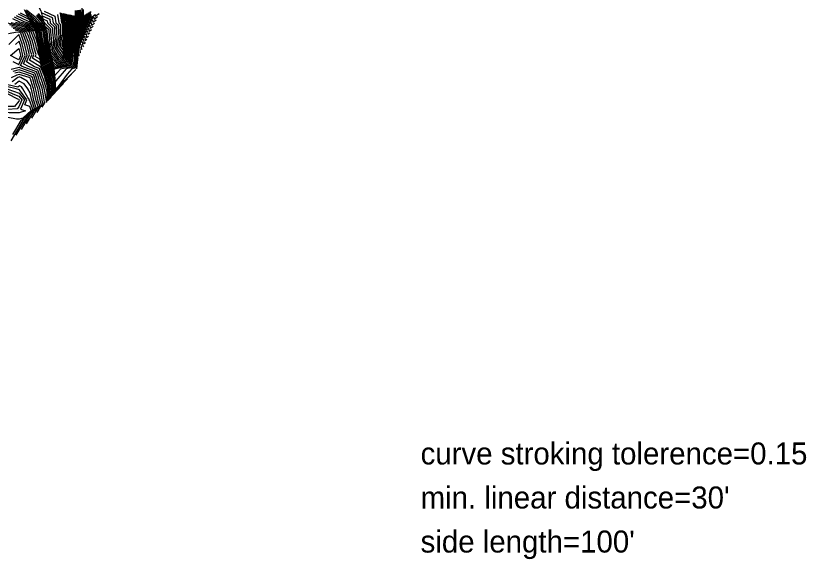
# Model space of a CAD drawing. Extents: x 2188792 to 2191981, y 386090 to 389710.
# Drawn here: x 2190578 to 2191296, y 387383 to 387876 of the extents above; entities that cross this region are included whole.
import ezdxf

# ---------------------------------------------------------------- set-up
doc = ezdxf.new("R2010")
doc.units = 0
for name, color, linetype in [('DTM Contours Major', 7, 'Continuous'), ('DTM Contours Minor', 7, 'Continuous'), ('Exist DTM QL2 LIDAR Elevation Point', 7, 'Continuous'), ('PH Exist DTM Breakline', 7, 'Continuous'), ('Scratch_Level_0', 7, 'Continuous')]:
    doc.layers.add(name, color=color, linetype=linetype)

msp = doc.modelspace()

# ---------------------------------------------------------------- linework, layer by layer
at = {"layer": 'DTM Contours Major'}
for points in [[(2190586.77, 387878.88), (2190593.02, 387873.83), (2190595.61, 387870.88), (2190600.08, 387867.26), (2190602.97, 387862.75), (2190603.35, 387861.38), (2190604.55, 387851.97), (2190604.96, 387850.22), (2190604.86, 387845.16), (2190605.37, 387842.86), (2190609.6, 387835.64), (2190610.06, 387834.62), (2190611.23, 387832.8), (2190613.6, 387830.28), (2190627.51, 387833.2), (2190628.67, 387838.27), (2190628.37, 387843.29), (2190629.45, 387847.07), (2190629.27, 387852.46), (2190628.85, 387856.39), (2190628.67, 387861.29), (2190628.7, 387865.65), (2190630.39, 387873.31), (2190629.3, 387876.84)], [(2190617.8, 387879.15), (2190619.16, 387870.19), (2190619.5, 387869.86), (2190619.64, 387860.27), (2190619.69, 387859.83), (2190617.94, 387850.27), (2190617.81, 387848.82), (2190620.17, 387845.21), (2190621.46, 387849.75), (2190621.44, 387850.5), (2190620.42, 387860.08), (2190620.41, 387860.22), (2190620.49, 387870.02), (2190620.55, 387870.3), (2190617.8, 387879.15)], [(2190634.98, 387881.69), (2190635.04, 387875.69), (2190635.32, 387874.82), (2190632.8, 387863.46), (2190632.79, 387861.83), (2190633.07, 387854.54), (2190633.19, 387853.44), (2190633.44, 387845.73), (2190633.28, 387845.15), (2190633.69, 387838.2), (2190633.77, 387837.52), (2190633.8, 387837.54)], [(2190643.22, 387879.14), (2190641.83, 387872.02), (2190642.04, 387868.7), (2190642.22, 387865.8), (2190644.87, 387867.88), (2190645.19, 387865.22), (2190647.67, 387866.96)], [(2190633.49, 387835.95), (2190631.9, 387829.02), (2190628.37, 387828.28), (2190624.23, 387823.38), (2190615.99, 387812.34), (2190613.16, 387809.55), (2190613.16, 387809.65), (2190613.15, 387809.77), (2190612.39, 387816.15), (2190611.96, 387817.59), (2190609.29, 387825.63), (2190608.09, 387828.77), (2190605.67, 387832.55), (2190602.5, 387839.57), (2190601.01, 387842.11), (2190599.79, 387847.62), (2190599.82, 387849.16), (2190598.51, 387854.76), (2190598.21, 387857.12), (2190596.63, 387862.71), (2190596.22, 387863.35), (2190594.31, 387864.9), (2190588.36, 387869), (2190581.18, 387870.7), (2190574.73, 387873.9)], [(2190597.81, 387878.64), (2190602.13, 387873.71), (2190605.89, 387871.97), (2190606.16, 387870.21), (2190610.86, 387865.63), (2190610.92, 387861.75), (2190611.66, 387853.92), (2190611.05, 387850.55), (2190610.55, 387844.59), (2190611.95, 387842.44), (2190615.98, 387837.85), (2190617.53, 387836.2), (2190623.12, 387837.38), (2190623.59, 387839.42), (2190623.46, 387841.43), (2190625.45, 387848.41), (2190625.35, 387851.48), (2190624.64, 387858.23), (2190624.54, 387860.76), (2190624.59, 387867.83), (2190625.47, 387871.81), (2190623.55, 387878)], [(2190639.46, 387876.85), (2190637.14, 387864.98), (2190637.49, 387859.46), (2190637.79, 387854.63), (2190638.98, 387855.56), (2190639.48, 387851.37), (2190640.74, 387852.25)], [(2190617.14, 387811), (2190608.33, 387802.31), (2190608.1, 387806.05), (2190607.81, 387810.75), (2190607.63, 387812.24), (2190605.18, 387820.48), (2190604.77, 387821.73), (2190601.65, 387829.89), (2190601.27, 387830.47), (2190599.94, 387833.43), (2190592.55, 387837.94), (2190594.03, 387841.3), (2190592.51, 387846.2), (2190591.86, 387849.2), (2190590.52, 387853.64), (2190589, 387857.9), (2190587.65, 387861.52), (2190583.84, 387864.15), (2190573.44, 387866.62)], [(2190574.91, 387834.9), (2190580.39, 387832.41), (2190583.9, 387840.42), (2190583.49, 387841.75), (2190581.69, 387850.11), (2190581.55, 387850.57), (2190580.47, 387853.6), (2190577.12, 387850.3)], [(2190596.8, 387788.55), (2190600.01, 387793.96), (2190602.41, 387796.21), (2190601.75, 387798.25), (2190600.94, 387803.07), (2190600.14, 387806.52), (2190599.4, 387810.69), (2190597.61, 387815.88), (2190596.28, 387820.59), (2190594.86, 387824.32), (2190581.95, 387829.02), (2190580.47, 387829.46), (2190573.22, 387827.67)], [(2190573.17, 387763.03), (2190585.41, 387783.6), (2190594.56, 387792.18), (2190592.02, 387799.95), (2190591.91, 387800.64), (2190590.55, 387806.48), (2190588.35, 387810.25), (2190585.24, 387814.6), (2190580.65, 387817.16), (2190576.73, 387814.18)], [(2190563.76, 387800.09), (2190570.22, 387805.52), (2190579.18, 387801.02), (2190580.19, 387800.67), (2190580.64, 387800.07), (2190580.17, 387798.94), (2190576.32, 387794.27), (2190570.14, 387794), (2190564.26, 387794.05), (2190563.76, 387800.09)]]:
    msp.add_lwpolyline(points, dxfattribs=at)
at = {"layer": 'DTM Contours Minor'}
for points in [[(2190633.84, 387881.52), (2190633.9, 387875.92), (2190634.33, 387874.52), (2190631.98, 387863.9), (2190631.97, 387861.72), (2190632.23, 387854.91), (2190632.4, 387853.24), (2190632.64, 387846), (2190632.29, 387844.78), (2190632.74, 387837.36), (2190631.02, 387829.86), (2190623.19, 387828.22), (2190613.99, 387817.33), (2190613.39, 387816.52), (2190613.34, 387816.93), (2190613.32, 387817.01), (2190610.2, 387826.41), (2190609.38, 387828.55), (2190606.55, 387832.96), (2190603.92, 387838.78), (2190601.88, 387842.26), (2190600.8, 387847.13), (2190600.85, 387849.37), (2190599.72, 387854.2), (2190599.24, 387857.97), (2190597.9, 387862.72), (2190596.99, 387864.13), (2190592.74, 387867.58), (2190589.27, 387869.97), (2190585.07, 387870.97), (2190576.42, 387875.25)], [(2190632.69, 387881.35), (2190632.75, 387876.15), (2190633.35, 387874.22), (2190631.16, 387864.34), (2190631.14, 387861.62), (2190631.38, 387855.28), (2190631.62, 387853.05), (2190631.84, 387846.27), (2190631.31, 387844.41), (2190631.72, 387837.59), (2190630.14, 387830.69), (2190618, 387828.15), (2190612.82, 387822.01), (2190611.1, 387827.19), (2190610.67, 387828.33), (2190607.43, 387833.37), (2190605.34, 387838), (2190602.75, 387842.41), (2190601.82, 387846.63), (2190601.88, 387849.58), (2190600.92, 387853.65), (2190600.27, 387858.82), (2190599.17, 387862.73), (2190597.77, 387864.91), (2190591.17, 387870.25), (2190590.17, 387870.94), (2190588.96, 387871.23), (2190578.12, 387876.6)], [(2190631.54, 387881.18), (2190631.6, 387876.38), (2190632.36, 387873.92), (2190630.34, 387864.77), (2190630.32, 387861.51), (2190630.54, 387855.65), (2190630.84, 387852.85), (2190631.05, 387846.54), (2190630.33, 387844.04), (2190630.7, 387837.81), (2190629.27, 387831.53), (2190612.82, 387828.08), (2190612.21, 387827.36), (2190612.01, 387827.97), (2190611.96, 387828.1), (2190608.3, 387833.79), (2190606.76, 387837.21), (2190603.62, 387842.56), (2190602.83, 387846.14), (2190602.9, 387849.8), (2190602.13, 387853.09), (2190601.3, 387859.68), (2190600.43, 387862.73), (2190598.54, 387865.7), (2190591.7, 387871.23), (2190591.11, 387871.91), (2190589.67, 387873.07), (2190579.82, 387877.95)], [(2190581.52, 387879.29), (2190588.22, 387875.97), (2190592.06, 387872.87), (2190593.65, 387871.06), (2190599.31, 387866.48), (2190601.7, 387862.74), (2190602.33, 387860.53), (2190603.34, 387852.53), (2190603.93, 387850.01), (2190603.84, 387845.65), (2190604.49, 387842.71), (2190608.18, 387836.43), (2190609.18, 387834.2), (2190611.71, 387830.27), (2190612.81, 387829.1), (2190628.39, 387832.36), (2190629.69, 387838.04), (2190629.35, 387843.66), (2190630.25, 387846.81), (2190630.05, 387852.66), (2190629.7, 387856.02), (2190629.49, 387861.4), (2190629.52, 387865.21), (2190631.38, 387873.61), (2190630.45, 387876.61)], [(2190585.32, 387881.79), (2190593.98, 387874.79), (2190597.56, 387870.71), (2190600.85, 387868.04), (2190604.24, 387862.75), (2190604.38, 387862.24), (2190605.76, 387851.42), (2190605.99, 387850.43), (2190605.87, 387844.67), (2190606.24, 387843.01), (2190610.7, 387835.41), (2190610.99, 387835.07), (2190614.38, 387831.47), (2190626.63, 387834.04), (2190627.65, 387838.5), (2190627.39, 387842.92), (2190628.65, 387847.34), (2190628.49, 387852.26), (2190628.01, 387856.76), (2190627.84, 387861.19), (2190627.88, 387866.08), (2190629.41, 387873.01), (2190628.15, 387877.07)], [(2190587.18, 387882.03), (2190594.94, 387875.76), (2190599.51, 387870.53), (2190601.62, 387868.82), (2190604.64, 387864.1), (2190605.69, 387863.09), (2190605.69, 387862.64), (2190606.34, 387855.75), (2190606.96, 387850.86), (2190607.02, 387850.64), (2190606.88, 387844.17), (2190607.11, 387843.16), (2190609.84, 387838.5), (2190612.24, 387835.77), (2190615.17, 387832.65), (2190625.75, 387834.87), (2190626.64, 387838.73), (2190626.41, 387842.55), (2190627.85, 387847.61), (2190627.7, 387852.07), (2190627.17, 387857.12), (2190627.02, 387861.08), (2190627.05, 387866.52), (2190628.42, 387872.71), (2190627, 387877.3)], [(2190600.7, 387879.46), (2190610.66, 387874.84), (2190611.36, 387870.2), (2190614.32, 387867.32), (2190614.41, 387861.16), (2190614.87, 387856.28), (2190613.8, 387850.44), (2190613.45, 387846.28), (2190616.84, 387841.1), (2190618.47, 387839.24), (2190619.1, 387838.57), (2190621.36, 387839.05), (2190621.55, 387839.87), (2190621.5, 387840.69), (2190623.86, 387848.95), (2190623.79, 387851.09), (2190622.95, 387858.97), (2190622.89, 387860.54), (2190622.95, 387868.71), (2190623.5, 387871.21), (2190621.25, 387878.46)], [(2190603.31, 387880.78), (2190613.04, 387876.28), (2190613.96, 387870.2), (2190616.04, 387868.17), (2190616.16, 387860.87), (2190616.48, 387857.47), (2190615.18, 387850.39), (2190614.91, 387847.13), (2190619.28, 387840.43), (2190619.72, 387839.93), (2190619.88, 387839.76), (2190620.48, 387839.88), (2190620.53, 387840.1), (2190620.52, 387840.32), (2190623.06, 387849.22), (2190623, 387850.89), (2190622.11, 387859.34), (2190622.06, 387860.43), (2190622.13, 387869.14), (2190622.52, 387870.91), (2190620.1, 387878.69)], [(2190615.42, 387877.71), (2190616.56, 387870.19), (2190617.77, 387869.01), (2190617.9, 387860.57), (2190618.08, 387858.65), (2190616.56, 387850.33), (2190616.36, 387847.97), (2190620.17, 387842.14), (2190622.26, 387849.48), (2190622.22, 387850.7), (2190621.26, 387859.71), (2190621.24, 387860.33), (2190621.31, 387869.58), (2190621.53, 387870.61), (2190618.95, 387878.92)], [(2190636.13, 387881.86), (2190636.19, 387875.46), (2190636.3, 387875.12), (2190633.62, 387863.03), (2190633.62, 387861.94), (2190633.91, 387854.17), (2190633.97, 387853.64), (2190634.22, 387846.2), (2190634.25, 387845.69), (2190634.27, 387845.71), (2190634.91, 387840.29), (2190635.19, 387840.48)], [(2190637.3, 387879.48), (2190637.2, 387875.48), (2190636.5, 387871.85), (2190634.45, 387862.59), (2190634.44, 387862.05), (2190634.74, 387854.2), (2190634.76, 387853.91), (2190635.13, 387847.92), (2190635.45, 387848.17), (2190636.05, 387843.06), (2190636.58, 387843.42)], [(2190638.1, 387882.09), (2190637.95, 387875.93), (2190635.27, 387862.16), (2190635.67, 387855.76), (2190636.02, 387850.16), (2190636.63, 387850.63), (2190637.2, 387845.83), (2190637.96, 387846.37)], [(2190638.84, 387882.12), (2190638.71, 387876.39), (2190636.2, 387863.57), (2190636.58, 387857.61), (2190636.9, 387852.39), (2190637.81, 387853.1), (2190638.34, 387848.6), (2190639.35, 387849.31)], [(2190642.47, 387878.69), (2190640.89, 387870.61), (2190641.13, 387866.85), (2190641.33, 387863.57), (2190643.7, 387865.42), (2190644.05, 387862.45), (2190646.28, 387864.02)], [(2190643.97, 387879.6), (2190642.77, 387873.42), (2190642.95, 387870.55), (2190643.1, 387868.04), (2190646.05, 387870.34), (2190646.33, 387867.99), (2190649.05, 387869.9)], [(2190644.72, 387880.06), (2190643.7, 387874.83), (2190643.86, 387872.4), (2190643.99, 387870.27), (2190647.23, 387872.81), (2190647.47, 387870.76), (2190650.44, 387872.84)], [(2190645.48, 387880.52), (2190644.64, 387876.24), (2190644.77, 387874.25), (2190644.87, 387872.51), (2190648.41, 387875.27), (2190648.61, 387873.53), (2190651.83, 387875.78)], [(2190645.58, 387877.65), (2190645.67, 387876.1), (2190645.76, 387874.74), (2190649.59, 387877.73), (2190649.75, 387876.3), (2190653.21, 387878.72)], [(2190595.9, 387876.72), (2190601.47, 387870.36), (2190602.39, 387869.61), (2190603.72, 387867.53), (2190607.41, 387863.93), (2190607.44, 387862.34), (2190608.46, 387851.55), (2190608.29, 387850.66), (2190607.96, 387846.67), (2190607.9, 387843.68), (2190607.98, 387843.31), (2190608.98, 387841.6), (2190613.49, 387836.46), (2190615.95, 387833.84), (2190624.87, 387835.71), (2190625.62, 387838.96), (2190625.43, 387842.18), (2190627.05, 387847.88), (2190626.92, 387851.87), (2190626.32, 387857.49), (2190626.19, 387860.97), (2190626.23, 387866.96), (2190627.44, 387872.41), (2190625.85, 387877.53)], [(2190596.85, 387877.68), (2190602.84, 387870.84), (2190603.51, 387870.53), (2190603.56, 387870.22), (2190609.14, 387864.78), (2190609.18, 387862.05), (2190610.06, 387852.73), (2190609.67, 387850.61), (2190609.09, 387843.75), (2190609.51, 387843.12), (2190614.73, 387837.15), (2190616.74, 387835.02), (2190624, 387836.54), (2190624.6, 387839.19), (2190624.45, 387841.81), (2190626.25, 387848.14), (2190626.14, 387851.68), (2190625.48, 387857.86), (2190625.36, 387860.86), (2190625.41, 387867.4), (2190626.46, 387872.11), (2190624.7, 387877.77)], [(2190601.41, 387876.59), (2190608.28, 387873.4), (2190608.76, 387870.21), (2190612.59, 387866.47), (2190612.67, 387861.46), (2190613.27, 387855.1), (2190612.43, 387850.5), (2190612, 387845.44), (2190614.39, 387841.77), (2190617.22, 387838.54), (2190618.31, 387837.39), (2190622.24, 387838.21), (2190622.57, 387839.64), (2190622.48, 387841.06), (2190624.66, 387848.68), (2190624.57, 387851.29), (2190623.79, 387858.6), (2190623.71, 387860.65), (2190623.77, 387868.27), (2190624.49, 387871.51), (2190622.4, 387878.23)], [(2190640.21, 387877.31), (2190638.08, 387866.38), (2190638.4, 387861.3), (2190638.68, 387856.86), (2190640.16, 387858.03), (2190640.62, 387854.14), (2190642.12, 387855.19)], [(2190640.96, 387877.77), (2190639.02, 387867.79), (2190639.31, 387863.15), (2190639.56, 387859.1), (2190641.34, 387860.49), (2190641.76, 387856.91), (2190643.51, 387858.13)], [(2190641.72, 387878.23), (2190639.95, 387869.2), (2190640.22, 387865), (2190640.45, 387861.33), (2190642.52, 387862.95), (2190642.9, 387859.68), (2190644.89, 387861.07)], [(2190624.54, 387819.3), (2190610.26, 387805.21), (2190610.12, 387807.49), (2190609.94, 387810.36), (2190609.53, 387813.8), (2190607.89, 387819.32), (2190606.58, 387823.29), (2190604.23, 387829.44), (2190603.03, 387831.3), (2190598.8, 387840.69), (2190597.89, 387841.24), (2190598.07, 387841.65), (2190596.11, 387847.98), (2190595.93, 387848.84), (2190594.11, 387854.87), (2190593.5, 387856.57), (2190591.45, 387862.09), (2190585.65, 387866.09), (2190569.82, 387869.84)], [(2190620.84, 387815.15), (2190609.29, 387803.76), (2190609.11, 387806.77), (2190608.87, 387810.55), (2190608.58, 387813.02), (2190606.54, 387819.9), (2190605.67, 387822.51), (2190602.94, 387829.67), (2190602.15, 387830.89), (2190599.37, 387837.06), (2190595.22, 387839.59), (2190596.05, 387841.48), (2190594.31, 387847.09), (2190593.89, 387849.02), (2190592.31, 387854.26), (2190591.25, 387857.24), (2190589.55, 387861.81), (2190584.74, 387865.12), (2190571.63, 387868.23)], [(2190628.25, 387823.44), (2190611.23, 387806.65), (2190611.13, 387808.21), (2190611.01, 387810.16), (2190610.49, 387814.58), (2190609.25, 387818.74), (2190607.48, 387824.07), (2190605.52, 387829.22), (2190603.91, 387831.72), (2190599.66, 387841.14), (2190599.27, 387841.81), (2190597.76, 387848.6), (2190597.77, 387848.74), (2190597.17, 387851.29), (2190595.9, 387855.49), (2190595.75, 387855.91), (2190593.35, 387862.37), (2190586.55, 387867.06), (2190573.4, 387870.18)], [(2190613.43, 387806.85), (2190607.36, 387800.86), (2190607.08, 387805.33), (2190606.74, 387810.95), (2190606.68, 387811.45), (2190604.23, 387819.67), (2190603.81, 387820.91), (2190603.78, 387821), (2190600.35, 387829.98), (2190600.02, 387830.1), (2190589.88, 387836.29), (2190592, 387841.12), (2190590.7, 387845.31), (2190589.83, 387849.38), (2190588.73, 387853.03), (2190586.75, 387858.56), (2190585.75, 387861.24), (2190582.93, 387863.18), (2190575.24, 387865)], [(2190631.95, 387827.59), (2190612.2, 387808.1), (2190612.14, 387808.93), (2190612.08, 387809.97), (2190611.44, 387815.36), (2190610.61, 387818.16), (2190608.39, 387824.85), (2190606.8, 387829), (2190604.79, 387832.13), (2190601.08, 387840.35), (2190600.14, 387841.96), (2190598.78, 387848.11), (2190598.79, 387848.95), (2190597.3, 387855.32), (2190597.18, 387856.26), (2190595.78, 387861.22), (2190595.25, 387862.66), (2190587.46, 387868.03), (2190577.29, 387870.44)], [(2190606.02, 387798.55), (2190605.42, 387797.96), (2190605.34, 387799.37), (2190604.56, 387804.04), (2190604.37, 387804.87), (2190603.3, 387810.9), (2190600.71, 387818.4), (2190600.03, 387820.8), (2190597.61, 387827.15), (2190588.93, 387830.31), (2190584.54, 387832.99), (2190587.95, 387840.77), (2190587.1, 387843.53), (2190585.76, 387849.75), (2190585.14, 387851.8), (2190582.25, 387859.88), (2190581.96, 387860.67), (2190581.13, 387861.24), (2190578.86, 387861.78), (2190570.92, 387860.07)], [(2190601.52, 387793.66), (2190602.93, 387796.03), (2190603.99, 387797.02), (2190603.69, 387797.91), (2190602.75, 387803.55), (2190602.25, 387805.69), (2190601.35, 387810.79), (2190599.16, 387817.14), (2190598.16, 387820.69), (2190596.23, 387825.74), (2190583.39, 387830.42), (2190581.87, 387831.34), (2190585.93, 387840.59), (2190585.29, 387842.64), (2190583.72, 387849.93), (2190583.35, 387851.18), (2190580.39, 387859.46), (2190571.24, 387850.47)], [(2190609.73, 387802.7), (2190606.39, 387799.41), (2190606.07, 387804.61), (2190605.91, 387807.26), (2190605.25, 387811), (2190602.26, 387819.65), (2190601.91, 387820.9), (2190598.98, 387828.57), (2190594.47, 387830.21), (2190587.21, 387834.64), (2190589.98, 387840.95), (2190588.9, 387844.42), (2190587.79, 387849.56), (2190586.93, 387852.41), (2190584.5, 387859.22), (2190583.85, 387860.96), (2190582.03, 387862.21), (2190577.05, 387863.39)], [(2190620.65, 387850.31), (2190620.17, 387854.88), (2190619.31, 387850.22), (2190619.27, 387849.66), (2190620.17, 387848.28), (2190620.66, 387850.02), (2190620.65, 387850.31)], [(2190572.66, 387840.46), (2190580.39, 387846.9), (2190581.69, 387840.86), (2190581.88, 387840.24), (2190580.24, 387836.51), (2190577.69, 387837.67), (2190572.66, 387840.46)], [(2190582.62, 387773.24), (2190591.25, 387787.74), (2190597.7, 387793.79), (2190595.91, 387799.27), (2190595.52, 387801.61), (2190593.8, 387809), (2190593.56, 387810.39), (2190592.96, 387812.11), (2190590.92, 387819.36), (2190590.54, 387819.89), (2190589.77, 387820.32), (2190580.51, 387823.08), (2190578.43, 387822.56), (2190573.25, 387820.2)], [(2190592.07, 387783.45), (2190597.09, 387791.89), (2190600.84, 387795.4), (2190599.8, 387798.59), (2190599.14, 387802.58), (2190598.03, 387807.35), (2190597.45, 387810.59), (2190596.06, 387814.63), (2190594.41, 387820.49), (2190593.48, 387822.91), (2190585.11, 387825.96), (2190580.48, 387827.33), (2190574.95, 387825.97)], [(2190587.34, 387778.34), (2190594.17, 387789.82), (2190599.27, 387794.6), (2190597.86, 387798.93), (2190597.33, 387802.1), (2190595.92, 387808.17), (2190595.51, 387810.49), (2190594.51, 387813.37), (2190592.53, 387820.38), (2190592.11, 387821.49), (2190588.27, 387822.89), (2190580.49, 387825.21), (2190576.69, 387824.27)], [(2190577.89, 387768.13), (2190588.33, 387785.67), (2190596.13, 387792.99), (2190593.97, 387799.61), (2190593.72, 387801.13), (2190591.69, 387809.83), (2190591.61, 387810.29), (2190591.41, 387810.86), (2190590.74, 387813.26), (2190587.89, 387817.24), (2190582.12, 387820.47), (2190580.52, 387820.95), (2190580.16, 387820.86), (2190579.27, 387820.45), (2190574.17, 387816.56)], [(2190580.83, 387809.23), (2190577.92, 387810.24), (2190570.13, 387811.91), (2190569, 387811.26), (2190560.26, 387810.66), (2190559.46, 387809.95), (2190559.06, 387808.71), (2190557.43, 387800.04), (2190556.26, 387796.28), (2190556.7, 387790.33), (2190557.67, 387787.42), (2190560.61, 387782.09), (2190562.62, 387782.21), (2190570.13, 387784.35), (2190578, 387782.79), (2190580.74, 387782.83), (2190584.24, 387783.85), (2190591.42, 387790.57), (2190590.27, 387794.07), (2190585.75, 387795.61), (2190587.67, 387800.19), (2190580.83, 387809.23)], [(2190570.07, 387810.07), (2190570.23, 387809.99), (2190580.62, 387806.38), (2190585.33, 387800.15), (2190581.76, 387791.63), (2190586.31, 387790.08), (2190580.49, 387788.39), (2190571.53, 387788.26), (2190569.98, 387788.56), (2190568.5, 387788.14), (2190560.4, 387787.67), (2190559.48, 387789.32), (2190559.18, 387790.23), (2190558.55, 387798.57), (2190559.03, 387800.08), (2190560.2, 387806.32), (2190569.57, 387809.64), (2190570.07, 387810.07)], [(2190561, 387800.11), (2190570.15, 387807.79), (2190574.71, 387805.5), (2190580.4, 387803.52), (2190582.99, 387800.11), (2190580.31, 387793.72), (2190578.78, 387791.86), (2190570.02, 387791.49), (2190561.7, 387791.55), (2190561, 387800.11)], [(2190590.02, 387800.23), (2190588.47, 387802.27), (2190583.79, 387810.26), (2190582.59, 387811.95), (2190580.81, 387812.95), (2190579.29, 387811.79), (2190570.19, 387813.73)], [(2190574.87, 387768.74), (2190582.49, 387781.53), (2190592.99, 387791.38), (2190590.38, 387799.38), (2190589.75, 387799.59), (2190590.02, 387800.23)]]:
    msp.add_lwpolyline(points, dxfattribs=at)
at = {"layer": 'Exist DTM QL2 LIDAR Elevation Point'}
for p, q in [((2190620.17, 387870.19), (2190620.17, 387870.19)), ((2190580.37, 387860.44), (2190580.37, 387860.44)), ((2190620.17, 387860.19), (2190620.17, 387860.19)), ((2190580.52, 387850.21), (2190580.52, 387850.21)), ((2190620.17, 387850.19), (2190620.17, 387850.19)), ((2190580.12, 387840.09), (2190580.12, 387840.09)), ((2190620.17, 387840.18), (2190620.17, 387840.18)), ((2190580.46, 387830.47), (2190580.46, 387830.47)), ((2190580.52, 387820.5), (2190580.52, 387820.5)), ((2190590.95, 387820.29), (2190590.95, 387820.29)), ((2190580.91, 387810.28), (2190580.91, 387810.28)), ((2190590.65, 387810.24), (2190590.65, 387810.24)), ((2190580.14, 387800.06), (2190580.14, 387800.06)), ((2190590.39, 387800.23), (2190590.39, 387800.23)), ((2190580.4, 387790.27), (2190580.4, 387790.27)), ((2190590.2, 387789.95), (2190590.2, 387789.95)), ((2190580.85, 387780.38), (2190580.85, 387780.38))]:
    msp.add_line(p, q, dxfattribs=at)
at = {"layer": 'PH Exist DTM Breakline'}
for points in [[(2190632.11, 387901.53), (2190636.61, 387894.12), (2190638.11, 387888.81), (2190637.52, 387882.06), (2190636.94, 387875.31), (2190635.26, 387862.15), (2190634.72, 387853.82), (2190634.17, 387845.49), (2190633.62, 387837.16), (2190632.62, 387828.34)], [(2190595.41, 387890.38), (2190600.29, 387881.13), (2190602.99, 387870.22), (2190605.01, 387862.76), (2190607.31, 387850.7), (2190608.49, 387843.4), (2190610.82, 387834.97), (2190612.13, 387828.07), (2190613.4, 387816.97), (2190613.29, 387809.74)], [(2190585.13, 387882.17), (2190590.54, 387871.34), (2190595.59, 387862.71), (2190596.49, 387855.69), (2190597.57, 387848.7), (2190598.64, 387841.7), (2190600.46, 387830.09), (2190603.93, 387821.01), (2190606.18, 387811.05), (2190605.7, 387804.35), (2190605.21, 387797.64)]]:
    msp.add_lwpolyline(points, dxfattribs=at)

# ---------------------------------------------------------------- texts
at = {"layer": 'Scratch_Level_0'}
for s, p in [('curve stroking tolerence=0.15', (2190945.42, 387468.95)), ("min. linear distance=30'", (2190945.42, 387428.95)), ("side length=100'", (2190945.42, 387388.95))]:
    msp.add_text(s, height=20, dxfattribs=at).set_placement(p)

doc.saveas('drawing.dxf')
